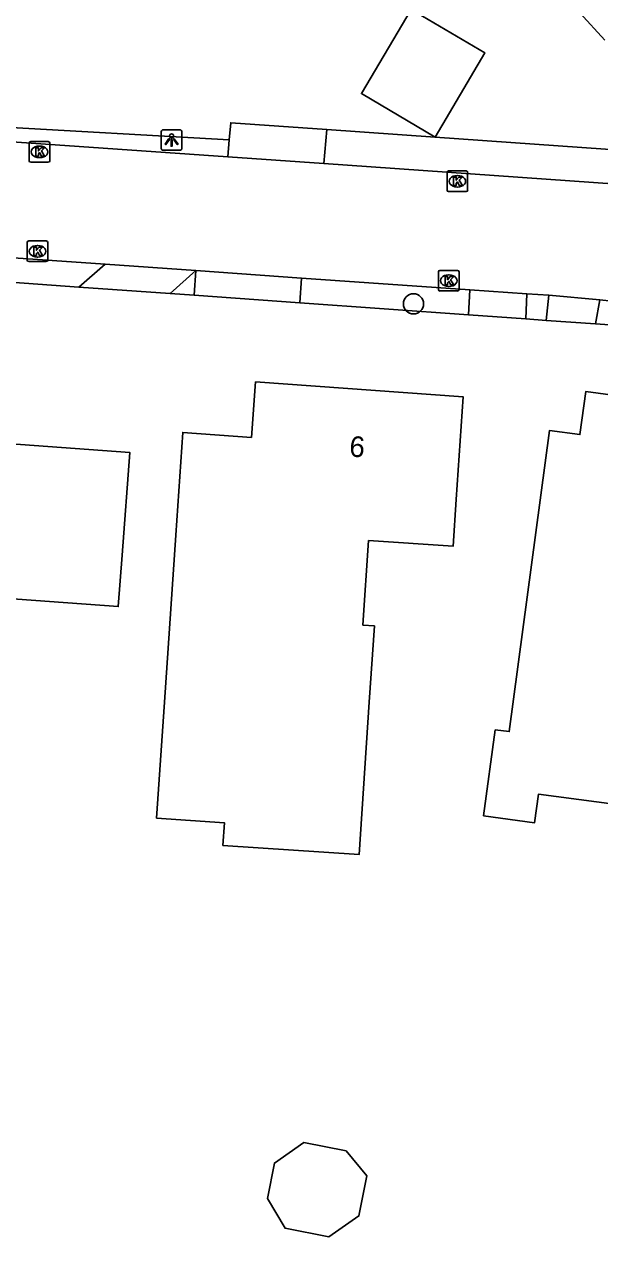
# Model space of a CAD drawing. Extents: x 157321 to 158827, y 386650 to 388532.
# Drawn here: x 158375.9 to 158403.8, y 387474.1 to 387532.9 of the extents above; entities that cross this region are included whole.
import ezdxf

# ---------------------------------------------------------------- set-up
doc = ezdxf.new("R2010")
doc.units = 0
for name, color, linetype in [('IMGEO_Berm_groen', 7, 'Continuous'), ('IMGEO_Boom', 7, 'Continuous'), ('IMGEO_Groenvoorziening', 7, 'Continuous'), ('IMGEO_Kolk', 7, 'Continuous'), ('IMGEO_Lichtpunt', 7, 'Continuous'), ('IMGEO_Pand', 7, 'Continuous'), ('IMGEO_Pand_nummerreeks', 7, 'Continuous'), ('IMGEO_Rijbaan_lokaal_gesloten', 7, 'Continuous'), ('IMGEO_Voetpad_open', 7, 'Continuous')]:
    doc.layers.add(name, color=color, linetype=linetype)

msp = doc.modelspace()

# ---------------------------------------------------------------- linework, layer by layer
at = {"layer": 'IMGEO_Berm_groen'}
for points in [[(158378.52, 387520.13), (158371.218, 387520.652)], [(158384.098, 387519.731), (158382.938, 387519.814)], [(158397.397, 387518.78), (158389.232, 387519.364)], [(158401.16, 387518.511), (158400.182, 387518.581)], [(158413.291, 387517.257), (158408.402, 387517.981), (158406.063, 387518.16), (158403.553, 387518.339)]]:
    msp.add_lwpolyline(points, dxfattribs=at)
at = {"layer": 'IMGEO_Boom'}
msp.add_circle((158394.733, 387519.313), 0.489, dxfattribs=at)
at = {"layer": 'IMGEO_Groenvoorziening'}
for points in [[(158395.785, 387527.396), (158417.33, 387525.878), (158420.204, 387527.562), (158425.134, 387537.58)], [(158374.369, 387527.904), (158385.808, 387527.258)], [(158390.529, 387527.767), (158395.785, 387527.396)]]:
    msp.add_lwpolyline(points, dxfattribs=at)
at = {"layer": 'IMGEO_Kolk'}
for p, q in [((158376.109, 387526.255), (158376.109, 387527.107)), ((158376.184, 387527.181), (158377.036, 387527.181)), ((158376.597, 387526.961), (158376.622, 387526.961)), ((158377.11, 387527.107), (158377.11, 387526.255)), ((158376.62, 387526.401), (158376.595, 387526.401)), ((158377.036, 387526.181), (158376.184, 387526.181)), ((158396.359, 387524.831), (158396.359, 387525.683)), ((158396.434, 387525.757), (158397.286, 387525.757)), ((158397.36, 387525.683), (158397.36, 387524.831)), ((158396.847, 387525.537), (158396.872, 387525.537)), ((158397.286, 387524.757), (158396.434, 387524.757)), ((158396.87, 387524.977), (158396.845, 387524.977)), ((158376.013, 387521.437), (158376.013, 387522.289)), ((158376.088, 387522.363), (158376.94, 387522.363)), ((158376.501, 387522.143), (158376.526, 387522.143)), ((158377.014, 387522.289), (158377.014, 387521.437)), ((158376.524, 387521.583), (158376.499, 387521.583)), ((158376.94, 387521.363), (158376.088, 387521.363)), ((158396.019, 387520.937), (158396.871, 387520.937)), ((158395.944, 387520.011), (158395.944, 387520.863)), ((158396.432, 387520.717), (158396.457, 387520.717)), ((158396.945, 387520.863), (158396.945, 387520.011)), ((158396.871, 387519.937), (158396.019, 387519.937)), ((158396.455, 387520.157), (158396.43, 387520.157))]:
    msp.add_line(p, q, dxfattribs=at)
for points in [[(158376.109, 387526.255), (158376.109, 387527.107)], [(158376.184, 387527.181), (158377.036, 387527.181)], [(158376.43, 387526.881), (158376.553, 387526.881), (158376.553, 387526.73), (158376.683, 387526.881), (158376.847, 387526.881), (158376.701, 387526.73), (158376.854, 387526.481), (158376.702, 387526.481), (158376.617, 387526.645), (158376.553, 387526.578), (158376.553, 387526.481), (158376.43, 387526.481), (158376.43, 387526.881)], [(158377.11, 387527.107), (158377.11, 387526.255)], [(158377.036, 387526.181), (158376.184, 387526.181)], [(158396.359, 387524.831), (158396.359, 387525.683)], [(158396.434, 387525.757), (158397.286, 387525.757)], [(158397.36, 387525.683), (158397.36, 387524.831)], [(158396.68, 387525.457), (158396.803, 387525.457), (158396.803, 387525.306), (158396.933, 387525.457), (158397.097, 387525.457), (158396.951, 387525.306), (158397.104, 387525.057), (158396.952, 387525.057), (158396.867, 387525.221), (158396.803, 387525.154), (158396.803, 387525.057), (158396.68, 387525.057), (158396.68, 387525.457)], [(158397.286, 387524.757), (158396.434, 387524.757)], [(158376.013, 387521.437), (158376.013, 387522.289)], [(158376.088, 387522.363), (158376.94, 387522.363)], [(158377.014, 387522.289), (158377.014, 387521.437)], [(158376.334, 387522.063), (158376.457, 387522.063), (158376.457, 387521.912), (158376.587, 387522.063), (158376.751, 387522.063), (158376.605, 387521.912), (158376.758, 387521.663), (158376.606, 387521.663), (158376.521, 387521.827), (158376.457, 387521.76), (158376.457, 387521.663), (158376.334, 387521.663), (158376.334, 387522.063)], [(158376.94, 387521.363), (158376.088, 387521.363)], [(158396.019, 387520.937), (158396.871, 387520.937)], [(158395.944, 387520.011), (158395.944, 387520.863)], [(158396.265, 387520.637), (158396.388, 387520.637), (158396.388, 387520.486), (158396.518, 387520.637), (158396.682, 387520.637), (158396.536, 387520.486), (158396.689, 387520.237), (158396.537, 387520.237), (158396.452, 387520.401), (158396.388, 387520.334), (158396.388, 387520.237), (158396.265, 387520.237), (158396.265, 387520.637)], [(158396.945, 387520.863), (158396.945, 387520.011)], [(158396.871, 387519.937), (158396.019, 387519.937)]]:
    msp.add_lwpolyline(points, dxfattribs=at)
for centre, start, end in [((158376.186, 387527.105), 91.55205, 178.44795), ((158376.186, 387527.105), 91.55205, 178.44795), ((158377.034, 387527.105), 1.55205, 88.44795), ((158377.034, 387527.105), 1.55205, 88.44795), ((158376.186, 387526.257), 181.55205, 268.44795), ((158376.186, 387526.257), 181.55205, 268.44795), ((158377.034, 387526.257), 271.55205, 358.44795), ((158377.034, 387526.257), 271.55205, 358.44795), ((158396.436, 387525.681), 91.55205, 178.44795), ((158396.436, 387525.681), 91.55205, 178.44795), ((158397.284, 387525.681), 1.55205, 88.44795), ((158397.284, 387525.681), 1.55205, 88.44795), ((158396.436, 387524.833), 181.55205, 268.44795), ((158396.436, 387524.833), 181.55205, 268.44795), ((158397.284, 387524.833), 271.55205, 358.44795), ((158397.284, 387524.833), 271.55205, 358.44795), ((158376.09, 387522.287), 91.55205, 178.44795), ((158376.09, 387522.287), 91.55205, 178.44795), ((158376.938, 387522.287), 1.55205, 88.44795), ((158376.938, 387522.287), 1.55205, 88.44795), ((158376.09, 387521.439), 181.55205, 268.44795), ((158376.09, 387521.439), 181.55205, 268.44795), ((158376.938, 387521.439), 271.55205, 358.44795), ((158376.938, 387521.439), 271.55205, 358.44795), ((158396.021, 387520.861), 91.55205, 178.44795), ((158396.021, 387520.861), 91.55205, 178.44795), ((158396.869, 387520.861), 1.55205, 88.44795), ((158396.869, 387520.861), 1.55205, 88.44795), ((158396.021, 387520.013), 181.55205, 268.44795), ((158396.021, 387520.013), 181.55205, 268.44795), ((158396.869, 387520.013), 271.55205, 358.44795), ((158396.869, 387520.013), 271.55205, 358.44795)]:
    msp.add_arc(centre, 0.0765, start, end, dxfattribs=at)
for centre, major_axis, ratio, start_param, end_param in [((158376.596, 387526.681), (-0.387, 0.002), 0.722429, 4.712389, 7.853982), ((158376.621, 387526.681), (-0.39, 0.002), 0.717154, 1.570796, 4.712389), ((158396.846, 387525.257), (-0.387, 0.002), 0.722429, 4.712389, 7.853982), ((158396.871, 387525.257), (-0.39, 0.002), 0.717154, 1.570796, 4.712389), ((158376.5, 387521.863), (-0.387, 0.002), 0.722429, 4.712389, 7.853982), ((158376.525, 387521.863), (-0.39, 0.002), 0.717154, 1.570796, 4.712389), ((158396.431, 387520.437), (-0.387, 0.002), 0.722429, 4.712389, 7.853982), ((158396.456, 387520.437), (-0.39, 0.002), 0.717154, 1.570796, 4.712389)]:
    msp.add_ellipse(centre, major_axis=major_axis, ratio=ratio, start_param=start_param, end_param=end_param, dxfattribs=at)
at = {"layer": 'IMGEO_Lichtpunt'}
for p, q in [((158382.511, 387527.658), (158382.511, 387526.851)), ((158382.511, 387527.658), (158382.511, 387526.851)), ((158383.413, 387527.753), (158382.605, 387527.753)), ((158383.413, 387527.753), (158382.605, 387527.753)), ((158383.507, 387526.851), (158383.507, 387527.658)), ((158383.507, 387526.851), (158383.507, 387527.658)), ((158382.605, 387526.757), (158383.413, 387526.757)), ((158382.605, 387526.757), (158383.413, 387526.757))]:
    msp.add_line(p, q, dxfattribs=at)
for points in [[(158382.885, 387527.322), (158382.924, 387527.294), (158382.736, 387527.032), (158382.698, 387527.059), (158382.885, 387527.322)], [(158382.987, 387527.274), (158383.034, 387527.274), (158383.034, 387526.952), (158382.987, 387526.952), (158382.987, 387527.274)], [(158383.097, 387527.294), (158383.135, 387527.321), (158383.322, 387527.059), (158383.283, 387527.031), (158383.097, 387527.294)]]:
    msp.add_lwpolyline(points, dxfattribs=at)
msp.add_circle((158383.01, 387527.456), 0.0994, dxfattribs=at)
for centre, start, end in [((158382.605, 387527.658), 90, 180), ((158382.605, 387527.658), 90, 180), ((158383.413, 387527.658), 0, 90), ((158383.413, 387527.658), 0, 90), ((158382.605, 387526.851), 180, 270), ((158382.605, 387526.851), 180, 270), ((158383.413, 387526.851), 270, 0), ((158383.413, 387526.851), 270, 360)]:
    msp.add_arc(centre, 0.0946, start, end, dxfattribs=at)
at = {"layer": 'IMGEO_Pand'}
for points in [[(158404.007, 387532.091), (158402.798, 387533.425), (158406.467, 387536.748)], [(158395.785, 387527.396), (158392.209, 387529.504), (158394.616, 387533.589), (158398.193, 387531.481), (158395.785, 387527.396)], [(158348.217, 387509.432), (158348.373, 387511.663), (158345.93, 387511.835), (158346.132, 387514.728), (158348.576, 387514.556), (158348.74, 387516.9), (158360.446, 387516.078), (158360.339, 387514.563), (158361.368, 387514.495), (158365.45, 387518.03), (158369.94, 387512.92), (158380.98, 387512.11), (158380.612, 387507.124), (158380.429, 387504.641), (158371.314, 387505.31), (158371.363, 387505.978), (158370.396, 387506.048), (158368.181, 387504.027), (158364.558, 387508.285), (158353.205, 387509.082), (158348.217, 387509.432)], [(158382.276, 387494.378), (158382.66, 387500), (158383.214, 387508.097), (158383.554, 387513.085), (158386.879, 387512.836), (158387.08, 387515.53), (158397.14, 387514.81), (158396.806, 387509.822), (158396.655, 387507.563), (158392.556, 387507.837), (158392.281, 387503.739), (158392.841, 387503.701), (158392.593, 387500), (158392.099, 387492.615), (158385.501, 387493.057), (158385.575, 387494.157), (158382.276, 387494.378)], [(158398.69, 387498.667), (158399.374, 387498.575), (158401.333, 387513.175), (158402.8, 387512.978), (158403.079, 387515.059), (158418.219, 387513.009), (158417.369, 387506.779), (158415.001, 387507.102), (158414.744, 387505.219), (158416.458, 387504.986), (158413.527, 387498.783), (158410.324, 387500.476), (158410.64, 387502.835), (158406.686, 387503.365), (158405.551, 387494.911), (158400.794, 387495.55), (158400.607, 387494.162), (158398.13, 387494.495), (158398.69, 387498.667)], [(158391.476, 387478.259), (158392.467, 387477.039), (158392.087, 387475.1), (158390.636, 387474.088), (158388.514, 387474.498), (158387.658, 387475.949), (158387.995, 387477.663), (158389.418, 387478.657), (158391.476, 387478.259)]]:
    msp.add_lwpolyline(points, dxfattribs=at)
at = {"layer": 'IMGEO_Rijbaan_lokaal_gesloten'}
for points in [[(158374.331, 387527.238), (158385.741, 387526.437)], [(158390.395, 387526.11), (158385.741, 387526.437)], [(158390.395, 387526.11), (158415.387, 387524.355)], [(158379.788, 387521.235), (158370.179, 387521.903)], [(158379.788, 387521.235), (158384.183, 387520.929)], [(158384.183, 387520.929), (158389.303, 387520.561)], [(158397.466, 387519.992), (158389.303, 387520.561)], [(158397.466, 387519.992), (158400.234, 387519.799)], [(158401.288, 387519.73), (158400.761, 387519.766), (158400.234, 387519.799)], [(158401.288, 387519.73), (158403.761, 387519.507)]]:
    msp.add_lwpolyline(points, dxfattribs=at)
msp.add_arc((158395.023, 387429.738), 90.194, 78.24267, 84.44012, dxfattribs=at)
at = {"layer": 'IMGEO_Voetpad_open'}
for points in [[(158385.808, 387527.258), (158385.877, 387528.094), (158390.529, 387527.767)], [(158390.529, 387527.767), (158390.395, 387526.11)], [(158385.741, 387526.437), (158385.808, 387527.258)], [(158378.52, 387520.13), (158379.788, 387521.235)], [(158384.183, 387520.929), (158382.938, 387519.814)], [(158384.098, 387519.731), (158384.183, 387520.929)], [(158389.303, 387520.561), (158389.232, 387519.364)], [(158382.938, 387519.814), (158378.52, 387520.13)], [(158397.397, 387518.78), (158397.466, 387519.992)], [(158400.234, 387519.799), (158400.182, 387518.581)], [(158389.232, 387519.364), (158384.098, 387519.731)], [(158401.16, 387518.511), (158401.288, 387519.73)], [(158403.761, 387519.507), (158403.553, 387518.339)], [(158400.182, 387518.581), (158397.397, 387518.78)], [(158403.553, 387518.339), (158401.16, 387518.511)]]:
    msp.add_lwpolyline(points, dxfattribs=at)

# ---------------------------------------------------------------- texts
at = {"layer": 'IMGEO_Pand_nummerreeks'}
msp.add_text('6', height=1, rotation=355.90629, dxfattribs=at).set_placement((158391.601, 387511.917))

doc.saveas('drawing.dxf')
